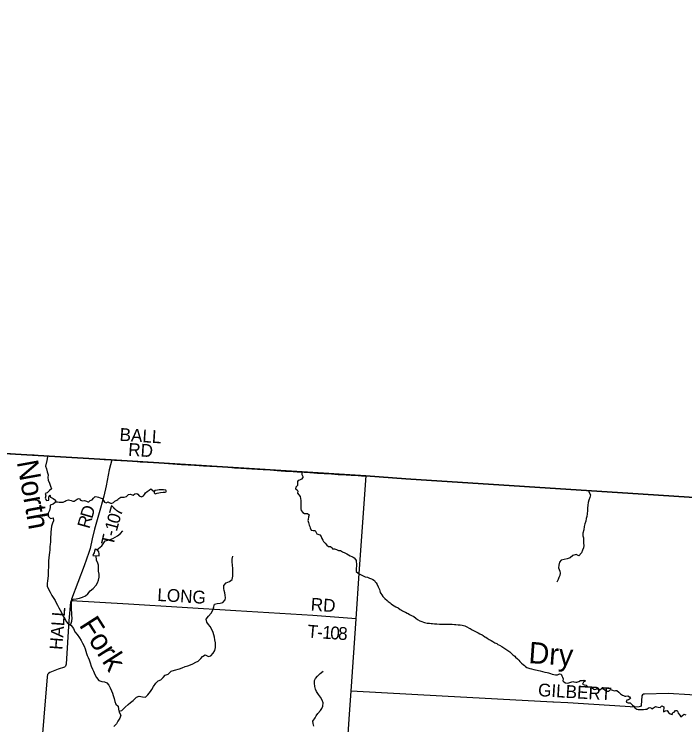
# Model space of a CAD drawing. Extents: x 1759416 to 2214760, y 252598 to 1116833.
# Drawn here: x 1907368 to 1923091, y 849133 to 865784 of the extents above; entities that cross this region are included whole.
import ezdxf

# ---------------------------------------------------------------- set-up
doc = ezdxf.new("R2010")
doc.units = 0
for name, color, linetype in [('GM_X_Adjacent_County', 7, 'Continuous'), ('GM_X_County', 7, 'Continuous'), ('GM_X_Major_River', 7, 'Continuous'), ('GM_X_Major_River_Text', 7, 'Continuous'), ('GM_X_Minor_Lake', 7, 'Continuous'), ('GM_X_Minor_River', 7, 'Continuous'), ('GM_X_Minor_River_Text', 7, 'Continuous'), ('GM_X_State_Route', 7, 'Continuous'), ('GM_X_Township', 7, 'Continuous'), ('GM_X_Township_Road', 7, 'Continuous'), ('GM_X_Township_Road_Text', 7, 'Continuous')]:
    doc.layers.add(name, color=color, linetype=linetype)

msp = doc.modelspace()

# ---------------------------------------------------------------- linework, layer by layer
at = {"layer": 'GM_X_Adjacent_County'}
msp.add_lwpolyline([(1928849, 873883), (1928341, 865325), (1928314, 865105), (1928189, 862861), (1927988, 859624), (1927907, 858279), (1927777, 856135), (1927658, 854184), (1924873, 854361), (1922111, 854537), (1916549, 854893), (1915609, 854967), (1909640, 855342), (1905546, 855583), (1900992, 855867), (1900447, 855895), (1900228, 855908), (1896895, 856116), (1891937, 856405), (1891588, 856432), (1890695, 856480), (1886895, 856734), (1882352, 856998)], dxfattribs=at)
at = {"layer": 'GM_X_County'}
msp.add_lwpolyline([(1899571, 846055), (1900008, 852727), (1900228, 855908), (1900447, 855895), (1900992, 855867), (1905546, 855583), (1909640, 855342), (1915609, 854967), (1916549, 854893), (1922111, 854537), (1924873, 854361)], dxfattribs=at)
at = {"layer": 'GM_X_Major_River'}
for points in [[(1908151, 855409), (1908133, 855330), (1908104, 855194), (1908128, 855132), (1908143, 855060), (1908165, 854994), (1908155, 854928), (1908164, 854862), (1908198, 854793), (1908223, 854725), (1908243, 854661), (1908192, 854621), (1908142, 854566), (1908092, 854550), (1908110, 854498), (1908093, 854444), (1908125, 854388), (1908181, 854395), (1908179, 854465), (1908204, 854525), (1908219, 854467), (1908281, 854435), (1908335, 854394), (1908332, 854342), (1908278, 854304), (1908212, 854277), (1908208, 854227), (1908199, 854155), (1908163, 854091), (1908166, 854021), (1908222, 853969), (1908284, 853980), (1908287, 853910), (1908267, 853856), (1908243, 853788), (1908234, 853718), (1908230, 853650), (1908225, 853600), (1908221, 853532), (1908219, 853482), (1908216, 853414), (1908212, 853364), (1908206, 853302), (1908201, 853234), (1908195, 853174), (1908190, 853116), (1908184, 853046), (1908175, 852972), (1908175, 852922), (1908171, 852872), (1908170, 852816), (1908168, 852760), (1908163, 852684), (1908161, 852630), (1908155, 852562), (1908148, 852508), (1908142, 852446), (1908139, 852382), (1908175, 852310), (1908212, 852239), (1908254, 852165), (1908281, 852113), (1908327, 852042), (1908354, 851988), (1908382, 851936), (1908416, 851872), (1908447, 851816), (1908475, 851761), (1908512, 851689), (1908554, 851627), (1908587, 851556), (1908631, 851496), (1908700, 851462), (1908756, 851389), (1908793, 851315), (1908843, 851247), (1908896, 851174), (1908936, 851112), (1908973, 851046), (1909005, 850979), (1909036, 850911), (1909048, 850861), (1909066, 850807), (1909081, 850757), (1909099, 850707), (1909125, 850656), (1909150, 850586), (1909176, 850510), (1909207, 850440), (1909229, 850387), (1909260, 850315), (1909296, 850239), (1909351, 850169), (1909419, 850150), (1909483, 850138), (1909542, 850115), (1909584, 850059), (1909618, 849997), (1909647, 849932), (1909671, 849874), (1909692, 849818)], [(1909692, 849818), (1909714, 849750), (1909731, 849682), (1909749, 849616), (1909804, 849567), (1909814, 849499), (1909829, 849431), (1909871, 849359), (1909842, 849285), (1909798, 849219), (1909764, 849155), (1909707, 849091)]]:
    msp.add_lwpolyline(points, dxfattribs=at)
at = {"layer": 'GM_X_Minor_Lake'}
for points in [[(1910658, 854612), (1910652, 854572), (1910675, 854544), (1910723, 854562), (1910759, 854572), (1910799, 854578), (1910857, 854582), (1910905, 854581), (1910941, 854603), (1910923, 854634), (1910869, 854640), (1910825, 854640), (1910767, 854638), (1910730, 854634)], [(1910730, 854634), (1910679, 854627), (1910663, 854624), (1910658, 854612)], [(1909357, 853090), (1909361, 853136), (1909353, 853186), (1909331, 853219), (1909293, 853241), (1909269, 853247), (1909249, 853205), (1909245, 853163), (1909227, 853139), (1909209, 853101)], [(1909209, 853101), (1909357, 853090)]]:
    msp.add_lwpolyline(points, dxfattribs=at)
at = {"layer": 'GM_X_Minor_River'}
for points in [[(1914115, 855046), (1914115, 854999), (1914135, 854953), (1914135, 854925), (1914103, 854887), (1914055, 854869), (1914027, 854857), (1914007, 854831), (1914007, 854743), (1913971, 854703), (1913963, 854659), (1914003, 854641), (1914015, 854611), (1914011, 854559), (1914044, 854525), (1914072, 854479), (1914082, 854438), (1914086, 854392), (1914088, 854352), (1914088, 854312), (1914090, 854246), (1914088, 854220), (1914089, 854190), (1914097, 854156), (1914133, 854110), (1914173, 854086), (1914199, 854084), (1914243, 854084), (1914283, 854057), (1914277, 854031), (1914267, 854005), (1914257, 853947), (1914256, 853919), (1914266, 853871), (1914274, 853843), (1914284, 853809), (1914298, 853779), (1914304, 853751), (1914334, 853697), (1914380, 853689), (1914424, 853686), (1914451, 853638), (1914463, 853608), (1914509, 853590), (1914535, 853584), (1914563, 853544), (1914583, 853500), (1914605, 853458), (1914620, 853432), (1914656, 853389), (1914698, 853343), (1914738, 853313), (1914784, 853313), (1914820, 853283), (1914834, 853255), (1914881, 853253), (1914925, 853241), (1914969, 853220), (1915015, 853216), (1915065, 853190), (1915121, 853160), (1915169, 853136), (1915246, 853094), (1915286, 853074), (1915312, 853061), (1915340, 853047), (1915372, 853009), (1915382, 852983), (1915386, 852951), (1915390, 852903), (1915391, 852851), (1915389, 852803), (1915385, 852773), (1915385, 852729), (1915429, 852689), (1915473, 852666), (1915501, 852650), (1915551, 852624), (1915600, 852604), (1915650, 852590), (1915700, 852570), (1915744, 852554), (1915776, 852540), (1915812, 852514), (1915832, 852487), (1915853, 852461), (1915881, 852419), (1915905, 852363), (1915929, 852301), (1915939, 852273), (1915951, 852237), (1915965, 852209), (1915985, 852179), (1916014, 852136), (1916058, 852092), (1916112, 852046), (1916136, 852020), (1916182, 851988), (1916210, 851968), (1916241, 851948), (1916317, 851901)], [(1908333, 854358), (1908380, 854359), (1908422, 854352), (1908513, 854352), (1908563, 854374), (1908589, 854388), (1908641, 854402), (1908673, 854400), (1908701, 854392), (1908741, 854376), (1908771, 854376), (1908797, 854388), (1908841, 854422), (1908873, 854432), (1908901, 854428), (1908925, 854399), (1908969, 854385), (1909014, 854391), (1909060, 854371), (1909092, 854359), (1909118, 854357), (1909146, 854387), (1909196, 854403), (1909226, 854445), (1909266, 854483), (1909310, 854473), (1909344, 854465), (1909386, 854455), (1909432, 854436), (1909462, 854392), (1909483, 854348), (1909525, 854338), (1909571, 854354), (1909597, 854342), (1909643, 854320), (1909693, 854342), (1909729, 854372), (1909771, 854398), (1909797, 854414), (1909825, 854434), (1909869, 854464), (1909921, 854471), (1909947, 854469), (1910003, 854485), (1910049, 854527), (1910091, 854539), (1910132, 854521), (1910158, 854513), (1910194, 854545), (1910242, 854555), (1910268, 854535), (1910302, 854501), (1910352, 854476), (1910402, 854502), (1910420, 854528), (1910446, 854568), (1910488, 854598), (1910532, 854634), (1910568, 854660), (1910655, 854593)], [(1920842, 854620), (1920840, 854593), (1920876, 854524), (1920862, 854458), (1920838, 854398), (1920826, 854340), (1920816, 854276), (1920811, 854212), (1920809, 854158), (1920801, 854076), (1920791, 854018), (1920781, 853966), (1920769, 853907), (1920747, 853843), (1920735, 853777), (1920724, 853703), (1920700, 853627), (1920700, 853563), (1920716, 853513), (1920716, 853449), (1920718, 853391), (1920723, 853331), (1920713, 853277), (1920695, 853224), (1920665, 853166), (1920609, 853096), (1920543, 853127), (1920469, 853097), (1920405, 853043), (1920331, 853019), (1920260, 853005), (1920190, 852991), (1920154, 852941), (1920138, 852875), (1920131, 852811), (1920161, 852735), (1920169, 852685), (1920157, 852635), (1920141, 852585), (1920121, 852534), (1920091, 852478)], [(1909306, 853233), (1909423, 853325), (1909455, 853377), (1909501, 853443), (1909563, 853460), (1909615, 853474), (1909679, 853496), (1909737, 853526), (1909789, 853562), (1909861, 853616), (1909919, 853678)], [(1908687, 851468), (1908720, 851561), (1908724, 851635), (1908722, 851705), (1908719, 851765), (1908713, 851822), (1908711, 851880), (1908709, 851954), (1908711, 852022), (1908747, 852080), (1908821, 852088), (1908903, 852104), (1908973, 852121), (1909041, 852157), (1909093, 852203), (1909151, 852271), (1909217, 852329), (1909287, 852407), (1909319, 852461), (1909347, 852525), (1909363, 852589), (1909361, 852664), (1909344, 852730), (1909342, 852800), (1909344, 852870), (1909326, 852924), (1909300, 852992), (1909289, 853095)], [(1909825, 849451), (1909888, 849469), (1909967, 849549), (1910043, 849611), (1910092, 849653), (1910160, 849705), (1910237, 849781), (1910300, 849807), (1910374, 849786), (1910446, 849782), (1910498, 849838), (1910564, 849910), (1910594, 849960), (1910636, 850028), (1910688, 850108), (1910740, 850160), (1910808, 850184), (1910862, 850238), (1910910, 850300), (1910980, 850320), (1911050, 850388), (1911130, 850416), (1911246, 850444), (1911306, 850470), (1911378, 850497), (1911438, 850517), (1911500, 850541), (1911554, 850563), (1911628, 850597), (1911680, 850625), (1911744, 850683), (1911782, 850737), (1911848, 850773), (1911923, 850737), (1911977, 850749), (1912035, 850813), (1912073, 850871), (1912088, 850943), (1912090, 850997), (1912084, 851055), (1912076, 851123), (1912064, 851187), (1912052, 851241), (1912033, 851295), (1912003, 851366), (1911963, 851434), (1911925, 851486), (1911887, 851540), (1911872, 851610), (1911922, 851678), (1911988, 851750), (1912028, 851820), (1912046, 851894), (1912062, 851960), (1912128, 851978), (1912194, 851984), (1912262, 851998), (1912316, 852060), (1912320, 852110), (1912316, 852174), (1912306, 852226), (1912294, 852277), (1912285, 852329), (1912285, 852401), (1912341, 852457), (1912415, 852493), (1912475, 852539), (1912495, 852617), (1912497, 852679), (1912497, 852733), (1912493, 852789), (1912490, 852879), (1912482, 852947), (1912476, 853011), (1912498, 853083)], [(1916317, 851901), (1916371, 851871), (1916421, 851837), (1916447, 851823), (1916475, 851807), (1916520, 851783), (1916546, 851773), (1916578, 851751), (1916606, 851740), (1916638, 851720), (1916680, 851698), (1916734, 851668), (1916785, 851634), (1916827, 851600), (1916879, 851572), (1916927, 851550), (1916961, 851539), (1916989, 851529), (1917051, 851515), (1917108, 851511), (1917142, 851509), (1917178, 851505), (1917220, 851501), (1917276, 851499), (1917338, 851495), (1917380, 851494), (1917440, 851492), (1917474, 851490), (1917583, 851490), (1917635, 851488), (1917693, 851484), (1917725, 851482), (1917781, 851478), (1917825, 851473), (1917869, 851465), (1917903, 851457), (1917931, 851449), (1917984, 851431), (1918032, 851399), (1918062, 851389), (1918108, 851357), (1918134, 851345), (1918170, 851324), (1918214, 851302), (1918244, 851292), (1918283, 851266), (1918337, 851238), (1918365, 851224), (1918403, 851198), (1918429, 851184), (1918457, 851164), (1918503, 851133), (1918548, 851111), (1918592, 851085), (1918640, 851057), (1918684, 851037), (1918710, 851017), (1918750, 850997), (1918800, 850965), (1918847, 850934), (1918893, 850902), (1918941, 850872), (1918987, 850840), (1919033, 850796), (1919059, 850774), (1919102, 850744), (1919122, 850717), (1919172, 850679), (1919196, 850651), (1919224, 850619), (1919264, 850581), (1919305, 850543), (1919331, 850523), (1919359, 850503), (1919387, 850478), (1919413, 850466), (1919457, 850450), (1919493, 850442), (1919553, 850430), (1919587, 850422), (1919628, 850410), (1919662, 850404), (1919696, 850394), (1919754, 850382), (1919808, 850369), (1919866, 850357), (1919896, 850351), (1919940, 850339), (1919982, 850319), (1920021, 850309), (1920063, 850301), (1920109, 850305), (1920151, 850325), (1920195, 850318), (1920207, 850278), (1920227, 850252), (1920237, 850210), (1920229, 850166), (1920252, 850138), (1920296, 850116), (1920346, 850112)], [(1914394, 849105), (1914378, 849165), (1914367, 849217), (1914423, 849297), (1914447, 849347), (1914489, 849399), (1914547, 849467), (1914581, 849517), (1914607, 849573), (1914613, 849649), (1914589, 849711), (1914546, 849777), (1914502, 849846), (1914454, 849910), (1914434, 849968), (1914416, 850028), (1914411, 850112), (1914411, 850168), (1914431, 850220), (1914483, 850274), (1914545, 850336), (1914609, 850390)], [(1920346, 850112), (1920372, 850116), (1920422, 850136), (1920464, 850144), (1920490, 850140), (1920534, 850131), (1920560, 850131), (1920604, 850151), (1920648, 850169), (1920694, 850173), (1920720, 850181), (1920759, 850161), (1920712, 850131), (1920691, 850087), (1920735, 850069), (1920777, 850059), (1920819, 850023), (1920867, 850025), (1920915, 849996), (1920959, 849970), (1920985, 849964), (1921030, 849976), (1921056, 849968), (1921102, 849954), (1921136, 849986), (1921184, 849978), (1921224, 849948), (1921266, 849923), (1921310, 849921), (1921348, 849957), (1921396, 849945), (1921435, 849931), (1921469, 849937), (1921495, 849939), (1921541, 849897), (1921583, 849857), (1921629, 849831), (1921655, 849816), (1921683, 849804), (1921709, 849804), (1921753, 849810), (1921792, 849790), (1921816, 849746), (1921774, 849722), (1921730, 849714), (1921716, 849666), (1921762, 849648), (1921806, 849644), (1921840, 849614), (1921868, 849590), (1921896, 849572), (1921919, 849527), (1921969, 849497), (1921995, 849491), (1922021, 849489), (1922047, 849491), (1922081, 849493), (1922125, 849495), (1922171, 849499), (1922197, 849503), (1922243, 849529), (1922269, 849541), (1922295, 849527), (1922321, 849511), (1922359, 849528), (1922401, 849560), (1922428, 849558), (1922470, 849544), (1922510, 849540), (1922554, 849574), (1922596, 849554), (1922598, 849514), (1922588, 849486), (1922592, 849438), (1922636, 849458), (1922676, 849472), (1922706, 849424), (1922751, 849389), (1922795, 849375), (1922813, 849419), (1922839, 849427), (1922871, 849467), (1922913, 849465), (1922925, 849439), (1922937, 849407), (1922973, 849361), (1922995, 849321), (1923035, 849349), (1923073, 849381), (1923117, 849367)]]:
    msp.add_lwpolyline(points, dxfattribs=at)
at = {"layer": 'GM_X_State_Route'}
msp.add_lwpolyline([(1914937, 843488), (1914940, 845074), (1915228, 849386), (1915265, 849923), (1915382, 851619), (1915455, 852677), (1915617, 854964)], dxfattribs=at)
at = {"layer": 'GM_X_Township'}
msp.add_lwpolyline([(1899571, 846055), (1900008, 852727), (1900228, 855908), (1900447, 855895), (1900992, 855867), (1905546, 855583), (1909640, 855342), (1915609, 854967), (1916549, 854893), (1922111, 854537), (1924873, 854361)], dxfattribs=at)
at = {"layer": 'GM_X_Township_Road'}
for points in [[(1905558, 855587), (1905695, 855578), (1905859, 855569), (1906104, 855555), (1906437, 855537), (1906585, 855530), (1906699, 855525), (1906856, 855514), (1906960, 855507), (1907282, 855488), (1907610, 855470), (1907839, 855457), (1908019, 855447), (1908182, 855436), (1908297, 855429), (1908559, 855411), (1908689, 855403), (1908804, 855396), (1908984, 855385), (1909229, 855370), (1909474, 855353), (1909637, 855341), (1909654, 855341)], [(1909654, 855341), (1909598, 855106), (1909528, 854730), (1909470, 854492), (1909391, 854212), (1909250, 853717), (1909194, 853487), (1909146, 853261), (1909121, 853173), (1909008, 852858), (1908710, 852077), (1908705, 852039), (1908691, 852003), (1908653, 851567), (1908583, 850552), (1908570, 850506), (1908546, 850486), (1908397, 850433), (1908203, 850357), (1908172, 850339), (1908152, 850309), (1908140, 850255), (1907983, 848367), (1907770, 845486)], [(1909654, 855341), (1909719, 855337), (1909866, 855329), (1910014, 855319), (1910178, 855310), (1910325, 855298), (1910497, 855288), (1910668, 855276), (1910887, 855260), (1911090, 855247), (1911290, 855235), (1911596, 855218), (1911807, 855205), (1911953, 855197), (1912117, 855186), (1912256, 855177), (1912403, 855167), (1912534, 855157), (1912681, 855148), (1912943, 855131), (1913205, 855114), (1913368, 855104), (1913532, 855092), (1913630, 855086), (1913728, 855080), (1913827, 855075), (1913908, 855070), (1914006, 855063), (1914105, 855057), (1914170, 855052), (1914301, 855044), (1914480, 855032), (1914639, 855021), (1914808, 855012), (1914961, 855002), (1915152, 854990), (1915266, 854983), (1915430, 854973), (1915512, 854968), (1915617, 854964)], [(1915382, 851619), (1914366, 851691), (1912562, 851804), (1910047, 851960), (1908705, 852039)], [(1920010, 849665), (1920000, 849666), (1917402, 849805), (1915265, 849923)], [(1925139, 849735), (1924545, 849761), (1923720, 849807), (1922697, 849867), (1922146, 849853), (1922120, 849851), (1922102, 849839), (1922087, 849809), (1922065, 849587), (1922055, 849563), (1922019, 849551), (1921935, 849548), (1920349, 849647), (1920010, 849665)]]:
    msp.add_lwpolyline(points, dxfattribs=at)

# ---------------------------------------------------------------- texts
at = {"layer": 'GM_X_Major_River_Text'}
for s, rotation, p in [('North', 280.2629, (1907428, 855293)), ('Fork', 302.5681, (1908876, 851470))]:
    msp.add_text(s, height=500, rotation=rotation, dxfattribs=at).set_placement(p)
at = {"layer": 'GM_X_Minor_River_Text'}
msp.add_text('Dry', height=500, rotation=355.9618, dxfattribs=at).set_placement((1919417, 850581))
at = {"layer": 'GM_X_Township_Road_Text'}
for s, rotation, p in [('BALL', 356.3256, (1909832, 855790)), ('RD', 356.5178, (1910035, 855438)), ('D', 73.8499, (1909197, 853949)), ('7', 74.0639, (1909872, 854003)), ('R', 74.4358, (1909131, 853713)), ('0', 74.199, (1909822, 853825)), ('1', 74.728, (1909773, 853648)), ('-', 75.3049, (1909742, 853529)), ('T', 76.9097, (1909692, 853313)), ('LONG', 356.5318, (1910717, 852036)), ('RD', 356.0566, (1914313, 851812)), ('HALL', 85.8766, (1908497, 850882)), ('T', 355.3321, (1914233, 851181)), ('1', 356.2589, (1914585, 851154)), ('0', 356.3107, (1914770, 851142)), ('8', 356.3314, (1914954, 851130)), ('-', 356.1307, (1914462, 851162)), ('GILBERT', 356.5861, (1919644, 849806))]:
    msp.add_text(s, height=300, rotation=rotation, dxfattribs=at).set_placement(p)

doc.saveas('drawing.dxf')
